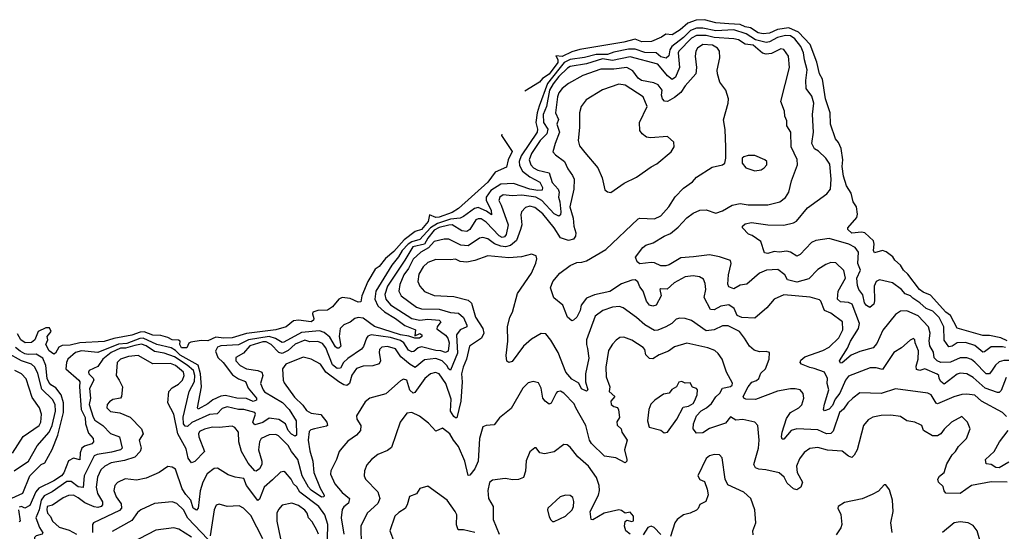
# Model space of a CAD drawing. Extents: x 1892934 to 2008621, y 567149 to 683290.
# Tile 289 of 298: x 1960483 to 1966567, y 680132 to 683290. Entities that reach past the tile are written whole.
import ezdxf

# ---------------------------------------------------------------- set-up
doc = ezdxf.new("R2010")
doc.units = 0

msp = doc.modelspace()

# ---------------------------------------------------------------- linework, layer by layer
at = {"layer": '0CON20XD'}
for points in [[(1966585, 681307.2), (1966545, 681325.6), (1966475, 681340.6), (1966435, 681340.6), (1966275.8, 681385.8), (1966234.1, 681465), (1966205.2, 681485), (1966109.8, 681589.8), (1966065, 681608), (1966042.6, 681625), (1965970.5, 681720.5), (1965944.1, 681745), (1965926, 681776), (1965890.4, 681805), (1965877.3, 681827.3), (1965837.1, 681857.1), (1965815, 681864.6), (1965765, 681851.4), (1965758.5, 681865), (1965762.9, 681905), (1965758.4, 681925), (1965705, 681974.6), (1965685, 681979.6), (1965625, 681972.7), (1965600, 681995), (1965600, 682005), (1965655, 682070), (1965660.1, 682090.1), (1965654.4, 682135), (1965632.6, 682165), (1965620.4, 682220.4), (1965591.2, 682265), (1965572.3, 682325), (1965565.9, 682385), (1965568.8, 682425), (1965558.3, 682495), (1965542, 682532), (1965523.8, 682555), (1965493.3, 682645), (1965490.6, 682715), (1965462.1, 682802.1), (1965442.9, 682922.9), (1965424.5, 682955), (1965408.1, 683028.1), (1965367.7, 683137.7), (1965295, 683212.7), (1965235, 683239.1), (1965165, 683229.9), (1965115, 683206.5), (1965077.5, 683202.5), (1965045, 683209.3), (1964999.5, 683239.5), (1964965, 683245.6), (1964935, 683261.1), (1964864.9, 683264.9), (1964785, 683271.3), (1964715, 683290), (1964662.7, 683287.3), (1964611.4, 683268.6), (1964565, 683227.3), (1964515, 683196.9), (1964475, 683201.2), (1964448.1, 683181.9), (1964387.5, 683155), (1964327, 683153), (1964285, 683170), (1964215, 683151.4), (1963945, 683107.1), (1963895, 683091.6), (1963835, 683062.8), (1963795, 683067.5), (1963808.6, 683045), (1963807.5, 683025), (1963755, 682953), (1963713, 682927), (1963695, 682904), (1963604.7, 682849)], [(1966575, 681266.7), (1966555, 681270.8), (1966485, 681270.4), (1966445, 681240), (1966435, 681238.4), (1966385, 681278.8), (1966327.4, 681297.4), (1966276.3, 681296.3), (1966245, 681275.4), (1966225, 681270.6), (1966195, 681311.4), (1966193.5, 681395), (1966165, 681452.1), (1966125, 681491.7), (1966085, 681506.6), (1966045, 681543.2), (1966001.2, 681571.2), (1965986.7, 681585), (1965955, 681598.9), (1965931.8, 681625), (1965876.4, 681666.4), (1965795, 681684.5), (1965775, 681673.3), (1965761.8, 681645), (1965765.2, 681555), (1965759.7, 681535), (1965735, 681514.7), (1965715, 681525.8), (1965702.9, 681542.9), (1965692.9, 681592.9), (1965667.3, 681625), (1965658.7, 681648.7), (1965655.5, 681695), (1965677.8, 681745), (1965661.6, 681785), (1965666, 681855), (1965645, 681883.8), (1965606.7, 681905), (1965485, 681940.2), (1965401.9, 681928.1), (1965375.5, 681915), (1965305, 681841.5), (1965285, 681830.5), (1965245, 681855.5), (1965222.1, 681862.1), (1965175.9, 681855.9), (1965145, 681858.9), (1965105, 681847.7), (1965085, 681851.4), (1965061.4, 681921.4), (1965008, 681958), (1964987.1, 681967.1), (1964950, 682005), (1964948.8, 682015), (1964965, 682030.8), (1965005, 682038.5), (1965105, 682024.6), (1965205, 682022.5), (1965265, 682036.5), (1965282.4, 682047.6), (1965350.4, 682129.6), (1965471.2, 682215), (1965492, 682245), (1965497.9, 682305), (1965488.3, 682398.3), (1965464.4, 682435), (1965419, 682479), (1965393, 682493), (1965378.3, 682525), (1965388.2, 682595), (1965380.8, 682705), (1965389.8, 682775), (1965378.3, 682818.3), (1965343.2, 682865), (1965341.3, 682915), (1965348.7, 682981.3), (1965331.5, 683041.5), (1965326.2, 683086.2), (1965309.8, 683125), (1965272.1, 683172.1), (1965245, 683191.4), (1965215, 683192.4), (1965165, 683180.7), (1965115, 683153.9), (1965095, 683149.7), (1965029.2, 683165), (1964972.1, 683202.1), (1964895, 683226.8), (1964785, 683220.6), (1964705, 683237.4), (1964665, 683237.9), (1964627, 683223), (1964585, 683180.4), (1964512.4, 683125), (1964500.5, 683105), (1964493.3, 683066.7), (1964477.2, 683052.8), (1964445, 683060.4), (1964415, 683086.5), (1964345, 683088.3), (1964285, 683108.5), (1964245, 683107.3), (1964155, 683090), (1964115, 683075.9), (1964045, 683075.6), (1963973.3, 683056.7), (1963885, 683044), (1963847.7, 683025), (1963814.9, 682985.1), (1963743.7, 682896.3), (1963692.7, 682757.3), (1963679.9, 682715), (1963672.2, 682655), (1963681.7, 682615), (1963680.4, 682595), (1963580.8, 682449.2), (1963568.6, 682415), (1963570.6, 682390.6), (1963589.3, 682355), (1963635, 682320.8), (1963696.6, 682286.6), (1963712.9, 682255), (1963711.9, 682238.1), (1963685.1, 682234.9), (1963635, 682245.1), (1963535, 682279.5), (1963455, 682275.5), (1963395, 682235.5), (1963366.3, 682195), (1963364.9, 682174.9), (1963395.2, 682115), (1963398.8, 682085), (1963368.3, 682108.3), (1963315, 682131.8), (1963292.5, 682125), (1963225, 682074.5), (1963205, 682066.1)], [(1966595, 681186.2), (1966563.2, 681186.8), (1966535, 681178.2), (1966512.2, 681157.8), (1966492.1, 681127.9), (1966476.1, 681103.9), (1966455, 681104.3), (1966385, 681176.7), (1966363.2, 681193.2), (1966335, 681203.3), (1966295, 681203.6), (1966234.1, 681175.9), (1966175, 681174.9), (1966151.8, 681185), (1966133.8, 681203.8), (1966128.3, 681238.3), (1966107.1, 681277.1), (1966103, 681307), (1966108.4, 681355), (1966098.7, 681395), (1966035, 681461.3), (1965965, 681493.9), (1965925, 681490.9), (1965895, 681470.6), (1965815.8, 681374.2), (1965778.8, 681291.2), (1965757.1, 681265), (1965675, 681241.8), (1965620.6, 681219.4), (1965565, 681172.5), (1965555, 681170), (1965548.1, 681185), (1965598.2, 681261.8), (1965615.7, 681305), (1965666, 681384), (1965671.7, 681415), (1965626.5, 681535), (1965605, 681545.3), (1965555, 681549.7), (1965535.5, 681565), (1965540.2, 681615), (1965586.1, 681695), (1965575, 681741.5), (1965525, 681788.5), (1965495, 681790.9), (1965465, 681780), (1965415, 681747.8), (1965359.7, 681690.3), (1965285, 681670.2), (1965227.5, 681685), (1965211.5, 681715), (1965168.3, 681748.3), (1965098, 681745), (1965055, 681725.3), (1964975, 681657.1), (1964935, 681651.8), (1964895, 681628.5), (1964865, 681642.2), (1964857.8, 681657.8), (1964862.5, 681715), (1964879.4, 681785), (1964874.4, 681804.4), (1964806.8, 681826.8), (1964745, 681839), (1964646.4, 681826.4), (1964568.7, 681821.3), (1964495, 681776.4), (1964475, 681770), (1964445, 681770.6), (1964405, 681790), (1964385, 681792), (1964313.9, 681783.9), (1964297.5, 681795), (1964287.5, 681825), (1964333.3, 681885), (1964352.2, 681897.8), (1964398.1, 681911.9), (1964465, 681954), (1964505, 681971.1), (1964551, 682009), (1964605, 682067.2), (1964644.5, 682095.5), (1964685, 682114.1), (1964725, 682116.8), (1964785, 682096.8), (1964825, 682110), (1964885, 682145.8), (1964934, 682156), (1964985, 682147.5), (1965105, 682147.6), (1965180, 682165), (1965215, 682192.5), (1965234.5, 682225), (1965252.5, 682295), (1965289.3, 682395), (1965287, 682427), (1965250.3, 682505), (1965246.9, 682595), (1965223.5, 682635), (1965223.6, 682665), (1965210, 682695), (1965208.8, 682725), (1965185.7, 682785), (1965240.4, 682995), (1965232.5, 683065), (1965205, 683107.1), (1965185, 683109.5), (1965127.8, 683082.2), (1965095, 683076.4), (1965073.3, 683083.3), (1965015, 683133.3), (1964965, 683138.3), (1964925, 683164.8), (1964895, 683173), (1964775, 683179.7), (1964725, 683192.3), (1964665, 683192.9), (1964635, 683176.8), (1964554.8, 683095), (1964551.3, 683085), (1964560.2, 682995), (1964535, 682935.4), (1964515, 682920.4), (1964485, 682943.2), (1964425, 683015.5), (1964255, 683061.9), (1964145, 683038.8), (1964085, 683048.7), (1963985, 683017.7), (1963885, 683000.9), (1963868.3, 682991.7), (1963815, 682939.4), (1963778.4, 682895), (1963757.2, 682855), (1963739, 682755), (1963718.3, 682705), (1963720.3, 682655), (1963746, 682615), (1963741, 682585), (1963698, 682545), (1963645, 682464.1), (1963630.7, 682425), (1963640.9, 682395), (1963658.7, 682375), (1963685, 682361.3), (1963754.8, 682344.8), (1963773.5, 682285), (1963810, 682245), (1963816.5, 682226.5), (1963811.4, 682195), (1963820.8, 682165), (1963826.7, 682105), (1963823.7, 682086.3), (1963815, 682077.1), (1963785, 682092.7), (1963708.8, 682175), (1963671.3, 682195), (1963585, 682207.4), (1963525, 682203.8), (1963471.2, 682208.8), (1963449.1, 682195), (1963442.7, 682175), (1963458.9, 682145), (1963500.9, 682025), (1963489.8, 681965), (1963479.3, 681950.7), (1963465, 681946.7), (1963445, 681955.9), (1963365, 682040.6), (1963335, 682061.9), (1963315, 682062), (1963301.1, 682055), (1963265, 681995.4), (1963245, 681983.6), (1963215, 681986.7), (1963155, 682023.4), (1963135, 682022.7), (1963075, 682008), (1963045, 681990.8), (1963005, 681942.2), (1962984.8, 681905), (1962912.3, 681887.7), (1962863.5, 681806.5), (1962756, 681645), (1962739.6, 681595), (1962745.9, 681565.9), (1962775, 681531), (1962905, 681445.5), (1962955.1, 681435.1), (1963005, 681441.2), (1963075.5, 681435), (1963085.4, 681424.6), (1963063, 681395), (1963061.1, 681381.1), (1963115, 681342.6), (1963128.7, 681325), (1963137.3, 681295), (1963130.2, 681245), (1963115, 681235.3), (1963085, 681246.7), (1963055, 681248.4), (1962965, 681270.1), (1962944.4, 681265.6), (1962917.9, 681242.1), (1962905, 681239.4), (1962885, 681249.5), (1962857.3, 681295), (1962835, 681309.3), (1962775, 681328.4), (1962655.2, 681344.8), (1962635, 681336.8), (1962625.9, 681325), (1962608, 681272), (1962595, 681255.6), (1962510.2, 681199.8), (1962484, 681175), (1962465, 681139.3), (1962445, 681137.9), (1962415, 681160.5), (1962375.3, 681264.7), (1962355, 681292.3), (1962325, 681303.1), (1962275, 681301.3), (1962245, 681313.1), (1962185, 681287.6), (1962142.5, 681247.5), (1962105, 681229.3), (1962084, 681235), (1962036.3, 681286.3), (1962005, 681302.4), (1961985, 681302.4), (1961905, 681277.3), (1961865, 681231.2), (1961818.2, 681205), (1961818.5, 681185), (1961845.5, 681155), (1961884.9, 681134.9), (1961955, 681125.5), (1961978.9, 681115), (1961985.8, 681095), (1961971.2, 681045), (1961986.7, 681005), (1961995, 680994.2), (1962107.7, 680927.7), (1962147.8, 680885), (1962190.9, 680815), (1962193.9, 680726.1), (1962185, 680719.2), (1962162, 680732), (1962142, 680755), (1962124.7, 680795), (1962085, 680822.3), (1962025, 680829.8), (1961985, 680804.2), (1961935, 680789.3), (1961924.1, 680805), (1961939.4, 680855), (1961935.5, 680865.5), (1961868, 680885), (1961834.3, 680884.3), (1961765, 680901.4), (1961735, 680890.3), (1961703.4, 680856.6), (1961655, 680853.3), (1961546.6, 680803.4), (1961519.9, 680780.1), (1961505, 680781.9), (1961495, 680796.7), (1961493.7, 680836.3), (1961531.1, 680995), (1961562.9, 681057.1), (1961564.4, 681094.4), (1961557.3, 681125), (1961518.7, 681158.7), (1961439.6, 681209.6), (1961375, 681231.5), (1961315, 681241.2), (1961265, 681276.2), (1961235, 681288.4), (1961195, 681278.9), (1961136.9, 681263.1), (1961105, 681261.8), (1961048.8, 681235), (1960997, 681195), (1960965, 681150), (1960913.3, 681125), (1960908, 681115), (1960910, 681105), (1960937.6, 681077.6), (1960940.8, 681065), (1960915.2, 681014.8), (1960920.8, 680955), (1960911.9, 680915), (1960936.7, 680836.7), (1960948.2, 680818.2), (1960997.3, 680785), (1961045, 680735.4), (1961100.6, 680715), (1961116.5, 680645), (1961105, 680635.9), (1961049.6, 680620.4), (1960962.7, 680607.3), (1960942.6, 680597.4), (1960881.7, 680475), (1960875, 680403.3), (1960845, 680407.6), (1960800.3, 680440.3), (1960775, 680440.8), (1960684, 680376), (1960635, 680351.3), (1960615.8, 680324.2)], [(1964763.3, 683133.3), (1964705, 683137.6), (1964671.8, 683115), (1964661.1, 683095), (1964656.7, 683065), (1964665.8, 682994.2), (1964661.2, 682955), (1964595, 682882.5), (1964568.3, 682841.7), (1964529.9, 682810.1), (1964485, 682785.3), (1964466.6, 682786.6), (1964455, 682801.1), (1964449.1, 682825), (1964452.4, 682855), (1964428.5, 682888.5), (1964401, 682901), (1964324.5, 682915), (1964305, 682929.6), (1964272.1, 682975), (1964235, 682994.1), (1964155, 682985.2), (1964074.2, 682985), (1963963.4, 682946.6), (1963875, 682896.4), (1963835, 682866.2), (1963815, 682838.2), (1963807, 682815), (1963794.3, 682714.3), (1963811.4, 682675), (1963802.7, 682645), (1963819.2, 682595), (1963790.8, 682525), (1963777.5, 682475), (1963794.2, 682455), (1963850, 682415), (1963869.4, 682369.4), (1963899.2, 682329.2), (1963908.8, 682305), (1963907.2, 682245), (1963882.7, 682135), (1963902.9, 682065), (1963907.4, 682015), (1963919, 681975), (1963917.1, 681955), (1963905, 681936.5), (1963875, 681926.7), (1963825, 681944.6), (1963785.8, 682005), (1963715, 682091.6), (1963665, 682131.2), (1963635, 682139.6), (1963608.1, 682131.9), (1963583.4, 682105), (1963579.2, 682085), (1963584.7, 682025), (1963578.4, 681995), (1963552.5, 681927.5), (1963515, 681895.5), (1963485, 681887.6), (1963455, 681892), (1963416.8, 681906.8), (1963375, 681937.6), (1963345, 681945.3), (1963325, 681942.4), (1963255, 681894.8), (1963208.2, 681898.2), (1963135, 681936), (1963105, 681936.5), (1963045, 681921.7), (1963008.2, 681881.8), (1962960.9, 681855), (1962915, 681812), (1962885.8, 681754.2), (1962857.5, 681715), (1962831.2, 681655), (1962826.2, 681615), (1962840.3, 681585), (1962935, 681516), (1962966.5, 681506.5), (1963075, 681504.4), (1963145, 681482), (1963195, 681479.5), (1963225, 681451.2), (1963245.4, 681404.6), (1963245.8, 681394.2), (1963204.9, 681375.1), (1963181.4, 681345), (1963188.7, 681231.3), (1963145, 681127.8), (1963135, 681132.3), (1963122, 681155), (1963092.5, 681185), (1963055, 681198.1), (1962985, 681190.2), (1962926.4, 681143.6), (1962895, 681161.5), (1962838.4, 681208.4), (1962805, 681257.6), (1962755, 681273), (1962721.4, 681268.6), (1962706.2, 681255), (1962703.8, 681235), (1962712.2, 681185), (1962704.1, 681165.9), (1962665, 681152.7), (1962605, 681151.6), (1962565, 681137.2), (1962535, 681095.6), (1962521.8, 681045), (1962505, 681033.2), (1962485, 681036.5), (1962454.1, 681054.1), (1962375.6, 681115.6), (1962342.5, 681165), (1962285, 681195.8), (1962235, 681207.6), (1962126.9, 681165), (1962107.5, 681135), (1962110, 681065), (1962117.9, 681047.9), (1962181, 680961), (1962231.5, 680911.5), (1962255, 680877.5), (1962285, 680861.6), (1962342.9, 680852.9), (1962380.8, 680805), (1962384.5, 680785.5), (1962379.1, 680780.9), (1962305.2, 680765.2), (1962281.9, 680758.1), (1962272.3, 680747.7), (1962265.2, 680695), (1962275, 680630), (1962294.4, 680565), (1962300.3, 680495), (1962339.5, 680399.5), (1962364.6, 680355), (1962362.5, 680345), (1962347.6, 680342.4), (1962285, 680385.8), (1962267.6, 680405), (1962228.1, 680475), (1962201.5, 680575), (1962162.4, 680625), (1962142.6, 680662.6), (1962081.9, 680721.9), (1962065, 680730), (1962025, 680728), (1961974.7, 680705), (1961965.3, 680685), (1961959, 680635), (1961980, 680565), (1961980, 680545), (1961965, 680517.9), (1961945, 680504.4), (1961935, 680505.6), (1961895, 680552.9), (1961854.4, 680625), (1961837.2, 680685), (1961834.6, 680745), (1961813.1, 680773.1), (1961795, 680781.1), (1961715, 680772.7), (1961675, 680775.7), (1961625, 680763.6), (1961595, 680748.8), (1961588.8, 680735), (1961590.2, 680715), (1961625.7, 680625), (1961565, 680563.3), (1961545, 680555.6), (1961525, 680584.5), (1961510.9, 680640.9), (1961460.5, 680735), (1961435, 680855.6), (1961398.7, 680925), (1961404.1, 680995), (1961425, 681018), (1961465, 681041), (1961488.4, 681065), (1961500.2, 681095), (1961494.7, 681115), (1961445, 681154.8), (1961415, 681168), (1961305, 681166.5), (1961215, 681217.6), (1961155, 681212), (1961105, 681195.8), (1961085.7, 681174.3), (1961078.5, 681095), (1961097.9, 681065), (1961119.2, 681025), (1961113.1, 680965), (1961105, 680954.4), (1961058.8, 680945), (1961038, 680932), (1961022.9, 680915), (1961022.5, 680895), (1961045, 680871.2), (1961102.6, 680862.6), (1961165, 680836.5), (1961235.3, 680765), (1961245.8, 680735), (1961220.3, 680695), (1961232.7, 680645), (1961227.9, 680625), (1961195, 680589), (1961130.6, 680569.4), (1961048.6, 680555), (1961009.1, 680535), (1960985, 680512.1), (1960962.8, 680467.2), (1960955.6, 680405), (1960964, 680365), (1960995, 680314), (1960994.7, 680295), (1960986.5, 680285), (1960965, 680279.4), (1960943.2, 680283.2), (1960885, 680307.7), (1960845, 680339.8), (1960815, 680355.2), (1960785, 680354.3), (1960751, 680339), (1960686, 680294), (1960653.2, 680285), (1960650, 680265), (1960654.9, 680244.9), (1960673.3, 680223.3), (1960685, 680194.5), (1960727.7, 680157.7), (1960788.6, 680138.6), (1960834.7, 680115)], [(1966577.8, 681082.2), (1966548.2, 681001.8), (1966535, 680990), (1966525, 680990), (1966447.6, 681015), (1966375, 681081.6), (1966335.7, 681105), (1966295, 681107.9), (1966275, 681101.6), (1966195, 681040.4), (1966175, 681057.7), (1966164.8, 681075), (1966162.5, 681095), (1966152.6, 681102.6), (1966075, 681134.8), (1966045, 681125.9), (1966025, 681131.2), (1966022.3, 681152.3), (1966035.2, 681195), (1966036.9, 681246.9), (1966015.6, 681295), (1966014.2, 681314.2), (1966005, 681322), (1965985, 681313.1), (1965930.6, 681265), (1965885, 681235.6), (1965815, 681131.5), (1965775, 681141.1), (1965738.3, 681141.7), (1965605, 681089.2), (1965584.8, 681065.2), (1965551.1, 680985), (1965521.6, 680948.4), (1965505, 680908.5), (1965485, 680886.9), (1965455, 680876), (1965450, 680885), (1965455, 680916.7), (1965483.1, 681005), (1965472.9, 681045), (1965473.8, 681075), (1965455, 681115.3), (1965392, 681138), (1965365, 681142.7), (1965314.4, 681165), (1965305.5, 681175), (1965310.4, 681189.6), (1965335, 681208.3), (1965445, 681248), (1965485, 681269.7), (1965543.9, 681326.1), (1965569.5, 681375), (1965567.1, 681425), (1965495, 681479.4), (1965454.8, 681494.8), (1965433.2, 681553.2), (1965425, 681561.5), (1965367.4, 681577.4), (1965205, 681590.9), (1965145, 681564.4), (1965099.3, 681510.7), (1965025, 681448.9), (1964945, 681451.7), (1964916.8, 681465), (1964897, 681507), (1964865, 681530.3), (1964815, 681522.2), (1964775, 681499.6), (1964752.2, 681502.2), (1964713.2, 681575), (1964721.8, 681625), (1964718.3, 681661.7), (1964707.8, 681687.8), (1964683.5, 681703.5), (1964645, 681710), (1964595, 681702.7), (1964527.5, 681665), (1964483, 681627), (1964445, 681629.8), (1964438.7, 681625), (1964446.2, 681585), (1964415, 681528), (1964395, 681521.1), (1964375, 681527.8), (1964355, 681551.9), (1964335.5, 681615.5), (1964315, 681642.2), (1964303, 681673), (1964285, 681684), (1964265, 681682.6), (1964200.5, 681659.5), (1964128.5, 681611.5), (1964035, 681591.4), (1963985, 681571.1), (1963952.1, 681527.9), (1963945.8, 681495), (1963924.6, 681455), (1963905.5, 681435), (1963895, 681432.1), (1963867.9, 681455), (1963838.3, 681528.3), (1963782.7, 681572.7), (1963762, 681635), (1963776.5, 681675), (1963820.5, 681725), (1963885, 681773.8), (1963925, 681790.7), (1963957.4, 681792.6), (1963985, 681801.8), (1964105, 681870.8), (1964305, 682060), (1964315.6, 682064.4), (1964405, 682060.9), (1964445, 682080), (1964493.3, 682135), (1964532.6, 682197.4), (1964585, 682250.6), (1964640.2, 682289.8), (1964665, 682317.5), (1964760.9, 682379.1), (1964825.7, 682394.3), (1964840, 682405), (1964846.7, 682435), (1964846.1, 682503.9), (1964841.7, 682611.7), (1964832.3, 682672.3), (1964861.2, 682775), (1964861.7, 682801.7), (1964846.7, 682855), (1964810, 682905), (1964793.8, 682955), (1964792.3, 682977.7), (1964809.4, 683055), (1964807.8, 683095), (1964795.5, 683115), (1964763.3, 683133.3)], [(1964135, 682223.3), (1964218.3, 682281.7), (1964295, 682317.5), (1964385, 682382.9), (1964420, 682400), (1964509.2, 682475), (1964526, 682505), (1964524.1, 682534.1), (1964485, 682568.8), (1964381.2, 682561.2), (1964355, 682566), (1964328.8, 682585), (1964315.8, 682605.8), (1964312.9, 682655), (1964359.4, 682755), (1964334.8, 682815), (1964225, 682885.9), (1964185, 682892.7), (1964083.6, 682856.4), (1963984.2, 682795), (1963953.1, 682755), (1963942.2, 682715), (1963942.5, 682625), (1963934.6, 682545), (1963942.1, 682512.1), (1963975, 682470.9), (1964054.3, 682375), (1964082, 682315), (1964099.3, 682239.3), (1964115, 682226.7), (1964135, 682223.3)], [(1963461.7, 682583.9), (1963460, 682575), (1963526, 682476), (1963501.3, 682425), (1963490.5, 682379.5), (1963421.7, 682348.3), (1963375, 682286.9), (1963195, 682123.9), (1963155, 682100.7), (1963075, 682071.1), (1963055, 682069.4), (1963015, 682086.7), (1963007.9, 682045), (1962965, 681995.2), (1962926.3, 681983.7), (1962858.2, 681931.8), (1962795, 681859.6), (1962742.9, 681817.1), (1962705, 681766.2), (1962680, 681750), (1962633.6, 681675), (1962597.5, 681585), (1962590.5, 681549.5), (1962575, 681547.1), (1962525, 681569.2), (1962475, 681575.6), (1962455, 681564.3), (1962415, 681518), (1962385, 681498), (1962325.6, 681495.6), (1962295, 681485.7), (1962292, 681475), (1962300, 681445), (1962297.5, 681435), (1962285, 681425.8), (1962205.7, 681435.7), (1962175, 681431.9), (1962129.4, 681395), (1962066, 681375), (1961885, 681352.6), (1961795, 681326.9), (1961745, 681324.2), (1961695, 681330.8), (1961645, 681308.1), (1961605, 681309.5), (1961540.7, 681299.3), (1961527.3, 681292.7), (1961515, 681264.2), (1961483.5, 681265), (1961471.9, 681285), (1961473.8, 681305), (1961465, 681312), (1961425, 681314.7), (1961399.3, 681329.3), (1961355, 681341.2), (1961305, 681343.2), (1961253.1, 681363.1), (1961228, 681362), (1961175, 681342.9), (1961065, 681322.8), (1961005, 681304.7), (1960853.8, 681296.2), (1960795, 681280.6), (1960745, 681278.8), (1960725, 681268.8), (1960705, 681232), (1960695, 681225.8), (1960665, 681246.2), (1960644.4, 681285), (1960656.2, 681315), (1960652.5, 681335), (1960677.9, 681365), (1960667.6, 681387.6), (1960645, 681388.9), (1960597.5, 681365), (1960577.5, 681315), (1960555, 681296.7), (1960517.5, 681295), (1960489.2, 681315), (1960470.5, 681350.5)], [(1965025, 682357.5), (1965065, 682362.5), (1965083.8, 682375), (1965098.8, 682395), (1965100, 682415), (1965087.5, 682425), (1965025, 682452), (1964985, 682451.2), (1964956.4, 682443.6), (1964947.5, 682435), (1964946.7, 682405), (1964970, 682375), (1965025, 682357.5)], [(1963205, 682066.1), (1963145, 682058.7), (1963065, 682032.6), (1963021, 682005), (1962955.8, 681934.2), (1962905, 681919.3), (1962883.2, 681905), (1962846.1, 681865), (1962823.7, 681826.3), (1962782.5, 681775), (1962684, 681615), (1962677.5, 681565), (1962695.6, 681525), (1962736.5, 681486.5), (1962805, 681446.3), (1962861.9, 681401.9), (1962925, 681378.8), (1962929.1, 681375), (1962925, 681338.8), (1962955, 681352.9), (1962968.6, 681345), (1962968.6, 681335), (1962952.5, 681325), (1962925, 681324.7), (1962887.4, 681337.4), (1962835, 681344.2), (1962675, 681396.1), (1962605, 681448.4), (1962575, 681452.4), (1962554, 681446), (1962525, 681423.5), (1962485, 681407.7), (1962462.5, 681385), (1962458, 681335), (1962467.3, 681275), (1962455, 681262.7), (1962445, 681262.1), (1962435, 681271.5), (1962399.9, 681329.9), (1962365, 681359.4), (1962335, 681369.9), (1962225, 681358.8), (1962115, 681300), (1962105, 681298.7), (1962063.1, 681323.1), (1962025, 681334.9), (1961895.8, 681314.2), (1961835, 681283.9), (1961725, 681276.5), (1961705, 681268.8), (1961692.2, 681245), (1961707.5, 681205), (1961741.3, 681175), (1961797.8, 681097.8), (1961835, 681072.6), (1961877.9, 681057.9), (1961894.8, 681015), (1961946.4, 680955), (1961947.2, 680942.8), (1961925.6, 680934.4), (1961885, 680953.1), (1961824.2, 680954.2), (1961755, 680970.3), (1961725, 680966.6), (1961675.6, 680944.4), (1961645, 680918.4), (1961585, 680885.7), (1961582, 680895), (1961606.9, 681025), (1961599.2, 681105), (1961585, 681157.9), (1961475, 681219.8), (1961445, 681248.8), (1961418.1, 681265), (1961330, 681285), (1961245, 681324.2), (1961225, 681323), (1961145, 681292.5), (1961092.9, 681287.1), (1960965, 681235.7), (1960865, 681247.1), (1960827.9, 681235), (1960781.3, 681195), (1960772.3, 681175), (1960767.8, 681135), (1960848.1, 681065), (1960854.3, 681054.3), (1960851.6, 681025), (1960861.9, 680885), (1960888.6, 680835), (1960889.2, 680795), (1960907.4, 680737.4), (1960936.7, 680705), (1960938.2, 680685), (1960927.9, 680672.1), (1960882.7, 680657.3), (1960867.7, 680645), (1960857.7, 680617.7), (1960855, 680574.2), (1960815, 680583.1), (1960785, 680567.6), (1960755, 680492.9), (1960740.8, 680475), (1960695, 680444.6), (1960600.9, 680399.1), (1960583.8, 680376.2), (1960545, 680292.2), (1960515, 680274.2), (1960495, 680285.5), (1960479.3, 680280.7)], [(1966581.3, 680841.3), (1966555.8, 680865.8), (1966425.2, 680935.2), (1966385, 680973.2), (1966335, 680979.2), (1966305, 680975.9), (1966255, 680961.8), (1966155, 680920), (1966145, 680924.2), (1966115.5, 680975), (1966095, 680984.5), (1965895, 681011.1), (1965805, 680982.5), (1965675, 680986.5), (1965631.2, 680955), (1965600.7, 680925), (1965573.8, 680886.2), (1965548.4, 680865), (1965509.3, 680750.7), (1965495, 680735.3), (1965468.1, 680735), (1965415, 680758.8), (1965285, 680765.6), (1965250.8, 680755), (1965205, 680700.8), (1965195, 680701.2), (1965190, 680715), (1965193.3, 680743.3), (1965221.9, 680828.1), (1965244.8, 680865.2), (1965296.3, 680893.7), (1965316, 680914), (1965327.8, 680955), (1965323, 680983), (1965305, 681005.6), (1965275, 681012.7), (1965245, 681010.9), (1965165, 680997.5), (1965030, 680945), (1964968.8, 680948.8), (1964956.7, 680955), (1964954, 680965), (1964983.8, 681025), (1965007.1, 681052.9), (1965036.2, 681063.8), (1965050.3, 681075), (1965061.7, 681108.3), (1965090.9, 681135), (1965114, 681195), (1965116.2, 681236.2), (1965095, 681242.5), (1965055, 681240), (1965020.4, 681250.4), (1964992.1, 681275), (1964962.5, 681325), (1964930, 681365), (1964860.8, 681400.8), (1964825, 681401.3), (1964775, 681375.7), (1964725, 681370.2), (1964635, 681433.6), (1964595, 681445.5), (1964562.6, 681447.4), (1964538.9, 681441.1), (1964512.9, 681415), (1964475.7, 681395), (1964425, 681373.9), (1964405, 681371.6), (1964345, 681405.9), (1964295, 681452.1), (1964212.6, 681512.6), (1964189.1, 681519.1), (1964146.2, 681516.2), (1964085.6, 681494.4), (1964039.1, 681460.9), (1963986.1, 681315), (1963984.7, 681285), (1963991.5, 681261.5), (1964000.6, 681200.6), (1963979.4, 681105), (1963978.9, 681055), (1963994.3, 681005.7), (1963985, 680998.1), (1963955, 681011.5), (1963937, 681047), (1963895, 681072.1), (1963858.1, 681115), (1963811.2, 681235), (1963765, 681313.1), (1963735, 681350.6), (1963705, 681352.9), (1963645, 681317.6), (1963595, 681274.6), (1963525, 681181.4), (1963505, 681174.3), (1963493.2, 681183.2), (1963488.2, 681218.2), (1963499, 681305), (1963497.6, 681395), (1963510.7, 681455), (1963528.1, 681485), (1963559.5, 681600.5), (1963645.6, 681725), (1963672.2, 681787.8), (1963679.2, 681815), (1963675, 681832.5), (1963645, 681842.5), (1963583.5, 681826.5), (1963505, 681819.8), (1963375, 681833.1), (1963295.6, 681804.4), (1963245, 681793.3), (1963205, 681797.9), (1963175, 681811.6), (1963145, 681807.1), (1963055, 681810.8), (1963005, 681792.5), (1962976.2, 681765), (1962949.8, 681720.2), (1962942.7, 681675), (1962955, 681645.6), (1962985, 681611.5), (1963045, 681587.1), (1963165, 681582.6), (1963255, 681558.9), (1963275, 681540.5), (1963300.4, 681455), (1963345, 681384.5), (1963351.1, 681355), (1963336.2, 681325), (1963262.7, 681275), (1963244.8, 681195.2), (1963222.7, 681145), (1963213.2, 681105), (1963218, 681055), (1963209.8, 680935), (1963185, 680832.9), (1963175, 680832.9), (1963165, 680841.8), (1963145, 680873.9), (1963148.1, 680948.1), (1963116, 681045), (1963075, 681103.5), (1963052.5, 681112.5), (1963022.1, 681105), (1962987.3, 681075), (1962925, 680989.4), (1962915, 680985.5), (1962892.9, 681002.9), (1962875, 681064.4), (1962855, 681071.5), (1962835, 681061.5), (1962745, 680980), (1962646.6, 680953.4), (1962617.9, 680932.1), (1962563.3, 680845), (1962566, 680825), (1962590.6, 680785), (1962589.4, 680755), (1962564.3, 680725), (1962510.9, 680689.1), (1962474.4, 680645.6), (1962457.7, 680625), (1962440.8, 680575), (1962405.4, 680505), (1962402.5, 680485), (1962430, 680425), (1962475, 680372.9), (1962520, 680335), (1962514.6, 680305.4), (1962485, 680284.3), (1962475, 680266), (1962468.4, 680215), (1962485.6, 680115.6)], [(1966585, 680435.9), (1966485, 680438.5), (1966364.4, 680414.4), (1966295, 680365.3), (1966205, 680367.1), (1966195, 680381.2), (1966189.1, 680409.1), (1966160, 680435), (1966155.8, 680455), (1966166.4, 680473.6), (1966196, 680495), (1966212, 680548), (1966245.6, 680604.4), (1966265.8, 680625), (1966283.2, 680656.8), (1966333.8, 680705), (1966355.7, 680765.7), (1966340, 680805), (1966305, 680840), (1966240, 680805), (1966195, 680762), (1966175, 680733.1), (1966155, 680722.5), (1966122.5, 680722.5), (1966067.5, 680755), (1966057.5, 680785), (1966049.7, 680789.7), (1966013.3, 680805), (1965965, 680814.4), (1965925, 680840), (1965865, 680849.1), (1965805, 680846.2), (1965755, 680836.5), (1965725, 680820), (1965696.9, 680785), (1965656.7, 680635), (1965638.7, 680601.3), (1965625, 680588.8), (1965605, 680596), (1965565, 680626.4), (1965475, 680633.9), (1965415, 680649.1), (1965365, 680644.4), (1965330.2, 680619.8), (1965300.9, 680579.1), (1965283.8, 680535), (1965286.7, 680495), (1965320.9, 680435), (1965310, 680405), (1965285, 680388.1), (1965263.8, 680393.8), (1965225, 680428.9), (1965205.9, 680465.9), (1965175, 680493.2), (1965092.3, 680512.3), (1965050, 680515), (1965030, 680525), (1965019.6, 680545), (1965032.2, 680587.8), (1965047.5, 680645), (1965052.9, 680695), (1965044.1, 680785), (1965025.7, 680805.7), (1964951.7, 680821.7), (1964908.5, 680818.5), (1964875, 680838.3), (1964845, 680800.7), (1964745, 680766.2), (1964705, 680739.5), (1964665, 680737.3), (1964644.8, 680764.8), (1964647.4, 680795), (1964665.4, 680845), (1964694.1, 680875.9), (1964726.1, 680893.9), (1964758.1, 680921.9), (1964785, 680962.4), (1964809.8, 680985), (1964826.4, 681015), (1964875, 681026.6), (1964885.6, 681035), (1964886.6, 681046.6), (1964849.4, 681115), (1964823.1, 681195), (1964799.8, 681229.8), (1964778.3, 681248.3), (1964735, 681263.9), (1964605, 681293.1), (1964528.8, 681271.2), (1964492, 681245), (1964435, 681221.8), (1964395, 681197.1), (1964375, 681198.5), (1964351.9, 681221.9), (1964344.8, 681255), (1964335.9, 681265.9), (1964265, 681313.1), (1964215, 681331.2), (1964192.1, 681327.9), (1964167.6, 681312.4), (1964145, 681288), (1964122, 681248), (1964104.5, 681145), (1964107.5, 681085), (1964129.5, 681025), (1964125.4, 680995), (1964159.5, 680965), (1964136.2, 680935), (1964138.2, 680915), (1964155, 680902.3), (1964177.5, 680897.5), (1964183.1, 680883.1), (1964188.8, 680835), (1964172.6, 680807.4), (1964175, 680787.1), (1964198.5, 680765), (1964204.1, 680745), (1964235.8, 680695), (1964220.9, 680635), (1964234.4, 680575), (1964234, 680565), (1964225, 680556), (1964166.2, 680586.2), (1964096.2, 680596.2), (1964015.9, 680675), (1964004.8, 680694.8), (1963981.1, 680785), (1963919.3, 680895), (1963909.7, 680919.7), (1963845, 680984.4), (1963825, 680996.4), (1963805, 680993.1), (1963796.9, 680985), (1963766.2, 680923.8), (1963755, 680917.5), (1963729.5, 680935), (1963714.8, 680954.8), (1963704.6, 681015), (1963689.1, 681049.1), (1963655, 681057.8), (1963625, 681047.8), (1963591.5, 681015), (1963519.8, 680890.2), (1963447, 680833), (1963415, 680790), (1963365, 680786), (1963345, 680776.2), (1963324.6, 680705.4), (1963315.4, 680565.4), (1963295, 680518.5), (1963265, 680479.2), (1963255, 680476.7), (1963233, 680565), (1963195.3, 680655), (1963162.7, 680695), (1963140, 680735), (1963095, 680769.2), (1963055, 680751.2), (1963009.1, 680799.1), (1962952.7, 680842.7), (1962905, 680865.3), (1962875, 680861.4), (1962833.3, 680805), (1962779.6, 680650.4), (1962755, 680631.4), (1962695, 680607.1), (1962656, 680575), (1962628.3, 680541.7), (1962612.9, 680505), (1962611.9, 680475), (1962619.4, 680455), (1962695.8, 680375.8), (1962707.3, 680335), (1962695.3, 680305), (1962630, 680245), (1962591.2, 680165), (1962592.7, 680045)], [(1960435, 680337.4), (1960502.2, 680367.8), (1960544.8, 680475), (1960615.2, 680545.2), (1960638.8, 680555), (1960682.7, 680637.3), (1960718.6, 680725), (1960753.5, 680865), (1960754.1, 680925), (1960740.3, 680975), (1960707.1, 681017.1), (1960675, 681036.3), (1960662.2, 681052.2), (1960652.8, 681075), (1960644.4, 681155), (1960625, 681200), (1960585.3, 681225.3), (1960535, 681223.2), (1960515, 681228.2), (1960485, 681244.1), (1960457.8, 681267.8)], [(1960448.2, 680505), (1960537.1, 680565), (1960590.7, 680659.3), (1960665.1, 680744.9), (1960684.2, 680785.8), (1960705.1, 680874.9), (1960701.8, 680915), (1960685, 680946.8), (1960619.8, 681009.8), (1960595.6, 681105.6), (1960576.9, 681145), (1960555, 681163.2), (1960493.7, 681183.7), (1960405, 681233.8)], [(1960438.4, 680615), (1960505, 680718.2), (1960604.4, 680785.6), (1960613.5, 680805), (1960617.4, 680855), (1960605.9, 680895), (1960559.1, 680959.1), (1960523, 681073), (1960493.9, 681105), (1960453.1, 681125)], [(1964465, 680740), (1964485, 680744), (1964543.4, 680825), (1964582.1, 680897.9), (1964615, 680904.2), (1964645, 680922.2), (1964652.6, 680935), (1964669.6, 680975), (1964670.9, 681005), (1964665, 681012.9), (1964641.1, 681021.1), (1964625, 681048), (1964595, 681046.7), (1964575, 681057.5), (1964555, 681052.5), (1964541.2, 681025), (1964513.1, 681006.9), (1964495, 680985.8), (1964461.9, 680978.1), (1964407.5, 680942.5), (1964383.6, 680916.4), (1964371.4, 680885), (1964362.7, 680815), (1964372.5, 680775), (1964445, 680757.5), (1964465, 680740)], [(1966595, 680558.1), (1966535, 680523.5), (1966515, 680527), (1966485, 680544.7), (1966455, 680549.2), (1966450.9, 680575), (1966504.6, 680625), (1966537.6, 680685), (1966590.4, 680755)], [(1964254.7, 680114.7), (1964227.8, 680135), (1964220.4, 680165), (1964225, 680193.3), (1964235, 680200.8), (1964265, 680192.2), (1964275, 680196.2), (1964275.3, 680225), (1964255, 680250.5), (1964225, 680244), (1964201.8, 680261.8), (1964185, 680265.4), (1964094.2, 680244.2), (1964025, 680203.3), (1964014.3, 680204.3), (1964007.7, 680255), (1964058.6, 680355), (1964064.8, 680385), (1964062.6, 680415), (1964046.1, 680465), (1963997.1, 680535), (1963932.3, 680592.3), (1963885, 680652.5), (1963865, 680666), (1963845, 680668), (1963785, 680623.1), (1963725, 680610), (1963696.4, 680616.4), (1963675, 680647.5), (1963665, 680647.5), (1963635, 680622.5), (1963612.7, 680567.3), (1963607.4, 680502.6), (1963595, 680464), (1963565, 680452.9), (1963530.7, 680450.7), (1963482.5, 680457.5), (1963405, 680447.1), (1963386.5, 680433.5), (1963375.5, 680385), (1963380, 680335), (1963408.5, 680285), (1963407.7, 680205), (1963445.8, 680114.2)], [(1965015, 680111.2), (1965012.9, 680135), (1965031.1, 680185), (1965025.5, 680265.5), (1965000.8, 680335), (1964956.4, 680373.6), (1964859.5, 680419.5), (1964841.2, 680455), (1964824, 680585), (1964807.5, 680605), (1964775, 680607.1), (1964745, 680598), (1964725, 680581.2), (1964673.3, 680475), (1964685, 680452.5), (1964715, 680440), (1964731.7, 680391.7), (1964737, 680357), (1964723.6, 680316.4), (1964685, 680297.5), (1964676.1, 680273.9), (1964665, 680263.3), (1964626.6, 680243.4), (1964585, 680234.2), (1964545.6, 680204.4), (1964531.4, 680185), (1964505, 680101.2)], [(1962384.9, 680084.9), (1962387.2, 680175), (1962367.5, 680235), (1962330.6, 680285), (1962213.9, 680373.9), (1962195, 680406.8), (1962174.6, 680425), (1962160, 680455), (1962125, 680496), (1962115, 680500.8), (1962095, 680496.9), (1962045, 680450), (1961993.1, 680405), (1961965, 680331.2), (1961955, 680323.3), (1961885.3, 680415), (1961867.8, 680457.8), (1961815, 680465.6), (1961771.2, 680481.2), (1961705, 680522.3), (1961685, 680520.4), (1961642, 680488), (1961614.5, 680435.5), (1961597.6, 680382.4), (1961586.8, 680275), (1961575, 680263.1), (1961555.5, 680275), (1961541.5, 680325), (1961508.9, 680358.9), (1961487.5, 680395), (1961445.3, 680515.3), (1961425, 680528.6), (1961397.5, 680532.5), (1961345, 680494.4), (1961265, 680459.4), (1961205, 680447.1), (1961135, 680455.7), (1961087.4, 680432.6), (1961071.8, 680415), (1961065.4, 680385), (1961079.3, 680345), (1961111, 680301), (1961111.7, 680275), (1961099.8, 680260.2), (1960938.1, 680185), (1960932.7, 680175), (1960933.8, 680125)], [(1963295, 680125.6), (1963225, 680142.2), (1963191.7, 680141.7), (1963182, 680172), (1963183.1, 680233.1), (1963174.6, 680254.6), (1963123.8, 680325), (1963005, 680410.8), (1962955, 680397.5), (1962935, 680363.8), (1962892.3, 680347.7), (1962877.9, 680295), (1962865, 680272.9), (1962825, 680248.1), (1962800.6, 680225), (1962771.1, 680135), (1962796.2, 680065)], [(1965874.2, 680125), (1965865.7, 680184.3), (1965881.1, 680255), (1965875.8, 680325), (1965857.9, 680387.9), (1965835, 680420), (1965825, 680420), (1965789.4, 680380.6), (1965751.3, 680358.7), (1965687.9, 680332.1), (1965579.5, 680310.5), (1965540, 680285), (1965537.5, 680275), (1965555.9, 680235.9), (1965563.1, 680175), (1965556.4, 680153.6), (1965528.7, 680111.3)], [(1963785, 680192.5), (1963855, 680225.8), (1963897.1, 680265), (1963905.6, 680285), (1963907, 680317), (1963900.5, 680340.5), (1963885, 680353.3), (1963855, 680355.8), (1963823.3, 680345), (1963746.7, 680275), (1963743.9, 680263.9), (1963755, 680222.5), (1963765, 680202.5), (1963775, 680192.5), (1963785, 680192.5)], [(1960615.8, 680324.2), (1960602.9, 680265), (1960581.9, 680215), (1960605.4, 680155.4), (1960626.1, 680123.9), (1960622.5, 680115), (1960585, 680105.3), (1960575.4, 680095), (1960579, 680045), (1960568.9, 679971.1), (1960557.4, 679952.6), (1960525, 679928.9), (1960494.5, 679875), (1960479.3, 679805), (1960487.3, 679715), (1960484.5, 679585.5), (1960470.2, 679549.8)], [(1961645, 680084.5), (1961522.8, 680212.8), (1961495, 680265.4), (1961455, 680303.6), (1961425, 680313.8), (1961315, 680304.6), (1961231.4, 680265), (1961211.7, 680248.3), (1961175, 680198.9), (1961055, 680130.9)], [(1961985, 680086.7), (1961910.3, 680230.3), (1961865, 680275.6), (1961839.2, 680289.2), (1961765, 680284.5), (1961715, 680300), (1961697.3, 680292.7), (1961683.8, 680265), (1961660.9, 680105)], [(1962328.4, 680115), (1962319.7, 680139.7), (1962290.9, 680190.9), (1962268.4, 680215), (1962260.3, 680245), (1962245, 680262.7), (1962205, 680292.6), (1962165, 680305.4), (1962105, 680294.4), (1962082.1, 680267.9), (1962072.9, 680245), (1962071.1, 680195), (1962093.9, 680085)], [(1960475.6, 680265), (1960485.7, 680195), (1960480, 680190)], [(1966428, 680035), (1966400, 680135), (1966375, 680167.5), (1966343.9, 680183.9), (1966295, 680190), (1966257.5, 680185), (1966185, 680125.8)], [(1961545, 680096.6), (1961465.6, 680145.6), (1961435, 680153.1), (1961325, 680140.3), (1961170.2, 680059.8)], [(1964445, 680112.4), (1964402.8, 680155), (1964385, 680164.8), (1964363.3, 680155), (1964335, 680110.5)]]:
    msp.add_lwpolyline(points, dxfattribs=at)

doc.saveas('drawing.dxf')
